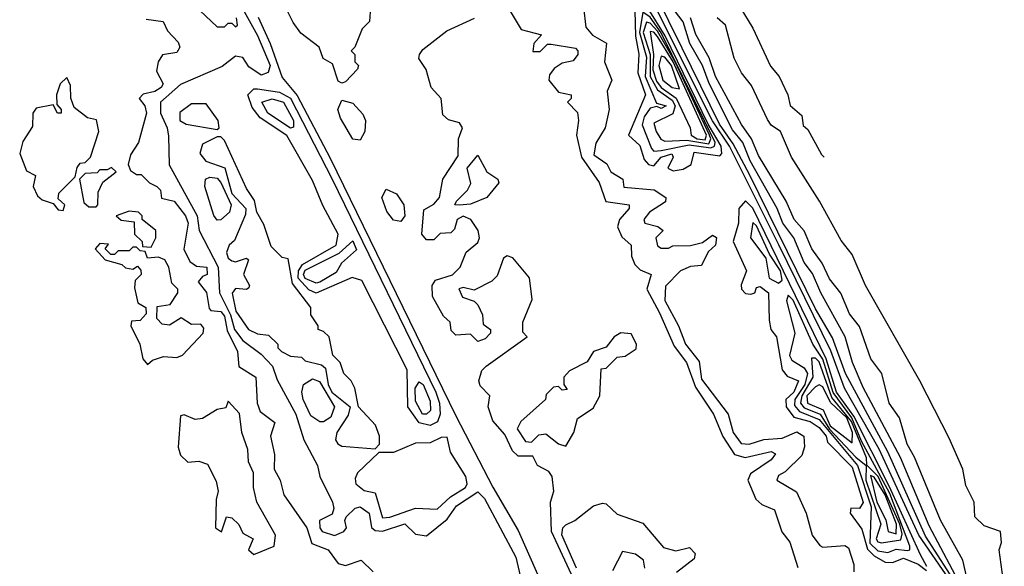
# Model space of a CAD drawing. Extents: x 2889633 to 3052318, y 540750 to 918690.
# Tile 510 of 656: x 3005317 to 3008000, y 803380 to 804870. Entities that reach past the tile are written whole.
import ezdxf

# ---------------------------------------------------------------- set-up
doc = ezdxf.new("R2010")
doc.units = 0

msp = doc.modelspace()

# ---------------------------------------------------------------- linework, layer by layer
at = {"layer": '0CON02XD'}
for points in [[(3007850, 803345), (3007766.8, 803465), (3007658.9, 803698.9), (3007564.6, 803865), (3007527.5, 803967.5), (3007385.7, 804255.7), (3007251.4, 804525), (3007205, 804593.6), (3006885, 805232.2), (3006768.5, 805478.5), (3006655, 805695.8), (3006624.6, 805745), (3006562.2, 805902.2), (3006473, 806093), (3006353.8, 806313.8), (3006290.8, 806415), (3006109.2, 806829.2), (3006015, 806992.5), (3005924.7, 807174.7), (3005892, 807262), (3005839.1, 807349.1), (3005804, 807394)], [(3007860.3, 803345), (3007785, 803462), (3007682.2, 803692.2), (3007566.9, 803905), (3007532.2, 804002.2), (3007485, 804081.2), (3007306.3, 804446.3), (3007261.5, 804531.5), (3007223.8, 804585), (3007122.2, 804792.2), (3006865, 805313.8)], [(3007890.7, 803310.7), (3007795, 803490), (3007716.7, 803676.7), (3007615, 803867.5), (3007586.2, 803935), (3007566.7, 804005), (3007500, 804125), (3007477.7, 804177.7), (3007455, 804207.5), (3007426.2, 804275), (3007396, 804315), (3007381.2, 804355), (3007307.1, 804485), (3007287.5, 804535), (3007259.7, 804569.7), (3007195.5, 804695.5), (3007177.5, 804745), (3007142.9, 804805), (3007125, 804863.3), (3007101.4, 804895), (3007055, 805006.7), (3007028.6, 805045), (3007012.5, 805095), (3006944.5, 805224.5)], [(3006272.5, 804905), (3006270, 804865), (3006250, 804845), (3006230, 804795), (3006220, 804785), (3006230, 804775), (3006230, 804755), (3006240, 804745), (3006237.5, 804735), (3006205, 804700), (3006195, 804696.7), (3006185, 804702.5), (3006169.3, 804749.3), (3006143.6, 804763.6), (3006132.5, 804795), (3006082.9, 804832.9), (3006061.7, 804861.7), (3005991.4, 805005)], [(3005915, 804916), (3005965, 804826.7), (3005999.4, 804745), (3005994.2, 804725.8), (3005975, 804718.8), (3005941.4, 804741.4), (3005925, 804766.7), (3005905, 804770), (3005868.3, 804741.7), (3005755, 804693.1), (3005700, 804645), (3005700, 804615), (3005718.6, 804575), (3005722.4, 804552.4), (3005723.7, 804473.7), (3005800, 804335), (3005805.8, 804295), (3005857.8, 804195), (3005861.4, 804125), (3005891.2, 804065), (3005902.5, 804025), (3005925, 803995.8), (3005975, 803958), (3006005.5, 803925.5), (3006018.3, 803888.3), (3006069.2, 803795), (3006091.4, 803725), (3006128.6, 803655), (3006134.2, 803625), (3006169.4, 803555), (3006172.7, 803537.3), (3006168, 803522), (3006133.3, 803505), (3006134.2, 803485), (3006141.2, 803475), (3006175, 803463.8), (3006200, 803475), (3006207.5, 803485), (3006202.5, 803505), (3006206.2, 803515), (3006231.2, 803538.8), (3006245, 803542), (3006269.2, 803525), (3006275.8, 803485.8), (3006285, 803478), (3006305, 803475.6), (3006366, 803496), (3006395, 803467.5), (3006425, 803463.3), (3006481.7, 803508.3), (3006506.7, 803545), (3006565, 803582.5), (3006583.3, 803565), (3006669.2, 803405), (3006690, 803315)], [(3005808, 804895), (3005855, 804850), (3005875, 804850), (3005885, 804860), (3005895, 804860), (3005905, 804850), (3005910, 804855), (3005907.5, 804875)], [(3006653, 804893), (3006683.1, 804843.1), (3006738.3, 804828.3), (3006717.5, 804805), (3006715, 804783.3), (3006735, 804783.3), (3006755, 804802.5), (3006765, 804803.3), (3006831.7, 804791.7), (3006837.5, 804785), (3006837.5, 804775), (3006825, 804757.5), (3006795, 804751.2), (3006773, 804737), (3006760.5, 804719.5), (3006758.8, 804705), (3006785, 804672.5), (3006820, 804665), (3006820, 804655), (3006810, 804645), (3006837, 804617), (3006840, 804595), (3006833.8, 804555), (3006847.5, 804495), (3006895.7, 804425.7), (3006914.2, 804374.2), (3006977.5, 804365), (3006977.5, 804355), (3006951.2, 804325), (3006946.2, 804305), (3006957.7, 804277.7), (3006983.3, 804255), (3006983.8, 804225), (3006992.7, 804202.7), (3007007.7, 804187.7), (3007037.5, 804175), (3007026.2, 804135), (3007060.6, 804070.6)], [(3006853.6, 804903.6), (3006859.3, 804849.3), (3006877.7, 804827.7), (3006915.9, 804805.9), (3006910, 804755), (3006930, 804705), (3006917.5, 804675), (3006923.3, 804625), (3006912.5, 804575), (3006887, 804533), (3006881.4, 804501.4), (3006916.4, 804476.4), (3006927.5, 804455), (3006960, 804435), (3006963, 804413), (3007045.5, 804405.5), (3007077.5, 804385), (3007076.4, 804373.6), (3007033.3, 804345), (3007017.5, 804325), (3007020, 804315), (3007055.9, 804305.9), (3007070, 804295), (3007050, 804275), (3007055, 804253.3), (3007065, 804246.7), (3007085, 804246.7), (3007097, 804253), (3007145, 804254), (3007177.5, 804262.5), (3007205, 804282.5), (3007215.9, 804275.9), (3007213.3, 804255), (3007192.7, 804237.3), (3007175, 804200), (3007145, 804196.7), (3007117.5, 804185), (3007076.4, 804143.6), (3007074.6, 804104.6), (3007112, 804035)], [(3006993.3, 804895), (3006995.3, 804825), (3007004.2, 804775.8), (3007001.1, 804725), (3007022.2, 804665), (3006976, 804555), (3007006.9, 804526.9), (3007018.9, 804488.9), (3007030, 804475), (3007045, 804471.2), (3007064.7, 804495.3), (3007093.8, 804503.8), (3007098, 804495), (3007083.3, 804465), (3007097.7, 804457.7)], [(3007097.7, 804457.7), (3007125, 804462.5), (3007146.7, 804475), (3007155, 804508.8), (3007225, 804498.8), (3007230, 804505), (3007228, 804525), (3007193.2, 804585), (3007076, 804826), (3007029.7, 804899.7)], [(3007278.8, 804905), (3007315, 804846.7), (3007363.2, 804743.2), (3007386, 804715), (3007410, 804665), (3007416.2, 804636.2), (3007448.3, 804608.3), (3007451.7, 804581.7), (3007465, 804570), (3007502, 804502), (3007508.9, 804494.8)], [(3005661.2, 804871.2), (3005707.5, 804865), (3005719.3, 804839.3), (3005748.3, 804808.3), (3005753.3, 804795), (3005745, 804780), (3005706, 804774), (3005693.8, 804755), (3005689.3, 804729.3), (3005707.5, 804695), (3005702.5, 804685), (3005685, 804673.8), (3005653.3, 804666.7), (3005642.5, 804655), (3005657.5, 804635), (3005662.5, 804615), (3005640, 804535), (3005618.3, 804501.7), (3005612.5, 804475), (3005618.3, 804458.3), (3005635, 804447.5), (3005647.5, 804447.5), (3005670, 804425), (3005690, 804415), (3005700, 804405), (3005703.3, 804383.3), (3005737.5, 804375), (3005768.8, 804335), (3005775.8, 804315), (3005764, 804244), (3005780.7, 804210.7), (3005798.3, 804198.3), (3005826.7, 804195), (3005827.5, 804175), (3005815, 804170), (3005803.3, 804155), (3005825.9, 804125.9), (3005833, 804083), (3005837.5, 804077.5), (3005865, 804074.2), (3005875, 804062), (3005882.4, 804022.4), (3005910, 803965), (3005914.3, 803924.3), (3005960, 803895), (3005963.8, 803825), (3005972.3, 803802.3), (3006011.7, 803771.7), (3006000, 803735), (3006011.2, 803685), (3006010, 803645), (3006026.7, 803615), (3006036.7, 803575), (3006098.8, 803485), (3006112.5, 803442.5), (3006157.5, 803425), (3006185, 803387.5), (3006205, 803382.5), (3006247, 803397), (3006280, 803365)], [(3005966.5, 804876.5), (3005999.2, 804805), (3006032.3, 804712.3), (3006072.8, 804662.8), (3006162.5, 804492.5), (3006505, 803790), (3006606, 803596), (3006675, 803477.5), (3006756.2, 803295)], [(3006886.7, 803215), (3006765.6, 803475), (3006763.3, 803555), (3006772.5, 803585), (3006767.5, 803625), (3006758.3, 803638.3), (3006727.5, 803655), (3006715, 803680), (3006675, 803680), (3006660, 803695), (3006638.8, 803738.8), (3006606.4, 803776.4), (3006593.3, 803815), (3006597.5, 803845), (3006571.7, 803871.7), (3006567.5, 803885), (3006576.4, 803913.6), (3006587.5, 803925), (3006700, 804005), (3006688.3, 804018.3), (3006687.5, 804045), (3006713, 804107), (3006705.8, 804165.8), (3006660.3, 804220.3), (3006645, 804226), (3006635, 804220), (3006618.3, 804171.7), (3006603.2, 804156.8), (3006555, 804132.5), (3006525, 804140), (3006513.6, 804136.4), (3006523.6, 804113.6), (3006555, 804102.5), (3006565, 804092.5), (3006577.5, 804065), (3006580, 804040), (3006600, 804025), (3006600, 804015), (3006585, 804000), (3006565, 803992.5), (3006545, 804012.5), (3006505, 804010), (3006493, 804023), (3006490, 804045), (3006471.7, 804061.7), (3006442, 804115), (3006441.2, 804145), (3006450, 804160), (3006496, 804174), (3006516.7, 804195), (3006533.8, 804236.2), (3006565, 804262.5), (3006570, 804275), (3006566.2, 804295), (3006546.2, 804325), (3006525, 804333.8), (3006508.8, 804325), (3006501.7, 804298.3), (3006491.7, 804288.3), (3006463, 804287), (3006445, 804270), (3006425, 804270), (3006412.5, 804285), (3006418.3, 804351.7), (3006445, 804366.7), (3006461.2, 804385), (3006470, 804435), (3006511.7, 804498.3), (3006512.5, 804545), (3006523.8, 804575), (3006515, 804588.8), (3006485, 804597.1), (3006470, 804610), (3006465.7, 804655), (3006438, 804685), (3006424, 804734), (3006404.2, 804764.2), (3006406, 804775), (3006415, 804788), (3006480.9, 804839.1), (3006556.1, 804873.9)], [(3007045, 804511.2), (3007065, 804512.9), (3007141.5, 804528.5), (3007199.9, 804520.1), (3007210, 804525), (3007211.8, 804535), (3007065, 804834.1), (3007035, 804876.2), (3007015, 804890), (3007005.8, 804835), (3007025, 804767.5), (3007021.3, 804715), (3007052.5, 804642.5), (3007078.8, 804635), (3007065, 804627.5), (3007053, 804633), (3007035, 804628.8), (3007018.9, 804605), (3007013.5, 804583.5), (3007038.6, 804518.6), (3007045, 804511.2)], [(3007899.2, 803345), (3007886.8, 803396.8), (3007825.7, 803505.7), (3007755, 803677.5), (3007735, 803712.5), (3007714, 803785), (3007686, 803825), (3007665.8, 803905), (3007636, 803945), (3007605, 804033.3), (3007577.9, 804067.9), (3007554.5, 804124.5), (3007523.4, 804163.4), (3007503.6, 804206.4), (3007475.8, 804245), (3007455, 804293.8), (3007427.5, 804325), (3007405.5, 804375.5), (3007329.7, 804499.7), (3007310.6, 804545), (3007283.6, 804583.6), (3007213.1, 804715), (3007195.4, 804765.4), (3007159.3, 804829.3), (3007144.4, 804875)], [(3008000, 803325), (3007986.2, 803425), (3007992.5, 803445), (3007990, 803475), (3007945, 803490), (3007920, 803515), (3007917.5, 803555), (3007895, 803600), (3007886.7, 803645), (3007849.5, 803729.5), (3007770, 803885), (3007622, 804145), (3007585, 804230), (3007555, 804267.5), (3007496.7, 804375), (3007420, 804495), (3007390, 804565), (3007365, 804582.5), (3007355, 804597.5), (3007310.7, 804690.7), (3007283.8, 804725), (3007263.8, 804765), (3007240, 804855), (3007217.5, 804875)], [(3007195, 804531.6), (3007200.5, 804545), (3007197, 804555), (3007102.9, 804755), (3007055, 804838.4), (3007035, 804860), (3007025, 804862.5), (3007016.1, 804835), (3007035.2, 804775), (3007034.7, 804715), (3007055, 804678.5), (3007095, 804650.5), (3007103.1, 804635), (3007096.8, 804613.2), (3007045, 804587.5), (3007051.2, 804565), (3007064.3, 804544.3), (3007075, 804538.8), (3007135, 804541.3), (3007195, 804531.6)], [(3007185, 804541.8), (3007188.1, 804555), (3007098, 804755), (3007055, 804823.5), (3007045, 804835.5), (3007035, 804837.5), (3007043.9, 804775), (3007042.5, 804732.5), (3007052, 804702), (3007065.2, 804685.2), (3007105.5, 804655.5), (3007144, 804575), (3007146.9, 804555), (3007162.9, 804545), (3007185, 804541.8)], [(3007115, 804681.2), (3007092.7, 804745), (3007075, 804767.4), (3007065, 804770), (3007058.4, 804745), (3007069.1, 804705), (3007095, 804684.8), (3007115, 804681.2)], [(3005435, 804350), (3005440, 804365), (3005421.7, 804381.7), (3005423, 804397), (3005468.3, 804441.7), (3005473, 804467), (3005481.7, 804478.3), (3005495, 804480), (3005510, 804495), (3005532.5, 804565), (3005526.4, 804596.4), (3005501.7, 804601.7), (3005465, 804630), (3005456, 804656), (3005455, 804690), (3005445, 804712.5), (3005426.7, 804695), (3005416.7, 804665), (3005418.3, 804638.3), (3005430, 804625), (3005430, 804615), (3005420, 804615), (3005407.5, 804637.5), (3005361.2, 804628.8), (3005352.5, 804615), (3005351.7, 804578.3), (3005325, 804537.5), (3005316.7, 804505), (3005335, 804457.5), (3005360, 804445), (3005353.8, 804415), (3005365, 804390), (3005378.3, 804378.3), (3005408.3, 804368.3), (3005421.7, 804351.7), (3005435, 804350)], [(3006435, 803763.8), (3006405, 803771.2), (3006374.3, 803814.3), (3006372.9, 803915), (3006248.8, 804158.8), (3006222.8, 804167.2), (3006125, 804124.4), (3006105, 804133.1), (3006075.4, 804165), (3006076.2, 804185), (3006087.7, 804202.3), (3006179.4, 804255), (3006184.4, 804285), (3006142.8, 804362.8), (3006115, 804431.2), (3006045, 804554), (3005972.1, 804602.1), (3005950.3, 804630.3), (3005938.8, 804665), (3005955, 804681.2), (3005965, 804681.2), (3006025, 804672.5), (3006055, 804655.6), (3006168.2, 804435), (3006451.1, 803855), (3006461.1, 803825), (3006462.9, 803795), (3006455, 803773.3), (3006435, 803763.8)], [(3006055, 804574), (3005992.5, 804615), (3005976.2, 804645), (3006005, 804654.3), (3006036, 804645), (3006062.5, 804595), (3006063, 804577), (3006055, 804574)], [(3005855, 804570), (3005860, 804575), (3005857.5, 804595), (3005825, 804640), (3005785, 804640), (3005753, 804617), (3005753.3, 804595), (3005770, 804585), (3005855, 804570)], [(3006245, 804541.2), (3006224.3, 804544.3), (3006190.9, 804600.9), (3006184, 804625), (3006195, 804650), (3006225, 804642), (3006252, 804612), (3006258.8, 804595), (3006257.5, 804565), (3006245, 804541.2)], [(3006285, 803700), (3006297.5, 803712.5), (3006297.5, 803735), (3006286.7, 803765), (3006240, 803815), (3006230, 803865), (3006220, 803885), (3006200, 803905), (3006190, 803935), (3006170, 803955), (3006160, 804005), (3006145, 804020), (3006130, 804025), (3006130, 804035), (3006110, 804065), (3006110, 804085), (3006060.5, 804150.5), (3006048.3, 804218.3), (3006031.7, 804221.7), (3006001.7, 804251.7), (3005981.7, 804311.7), (3005962.5, 804345), (3005957, 804377), (3005935, 804410), (3005875, 804540), (3005865, 804550), (3005855, 804550), (3005815, 804530), (3005807.5, 804505), (3005823.9, 804483.9), (3005876, 804466), (3005895, 804396.2), (3005933.3, 804355), (3005931.7, 804338.3), (3005901.7, 804268.3), (3005887.5, 804255), (3005880, 804235), (3005885, 804220), (3005895, 804212.5), (3005905, 804210), (3005935, 804220), (3005940, 804215), (3005926.7, 804175), (3005943.3, 804145), (3005940.7, 804139.3), (3005935, 804134.2), (3005905, 804136.7), (3005896, 804124), (3005905.6, 804075), (3005940, 804025), (3005965, 804013.3), (3005995, 804010), (3006020, 803985), (3006020, 803975), (3006030, 803965), (3006055, 803952.5), (3006085, 803950), (3006095, 803940), (3006138.8, 803928.8), (3006150, 803920), (3006157.5, 803875), (3006167.1, 803855), (3006217.5, 803815), (3006211.7, 803791.7), (3006181.2, 803745), (3006177.5, 803725), (3006183.6, 803713.6), (3006195, 803707.5), (3006285, 803700)], [(3006515, 804363.8), (3006502.5, 804365), (3006507.5, 804375), (3006537.5, 804405), (3006546.4, 804423.6), (3006536.2, 804465), (3006565, 804500), (3006590, 804455), (3006620, 804435), (3006622.5, 804425), (3006590, 804385), (3006545, 804366.7), (3006515, 804363.8)], [(3005525, 804360), (3005530, 804365), (3005530.7, 804399.3), (3005543, 804427), (3005580, 804455), (3005567, 804467), (3005555, 804460), (3005535, 804460), (3005527.5, 804452.5), (3005495, 804450), (3005480, 804435), (3005491.7, 804371.7), (3005505, 804360), (3005525, 804360)], [(3005855, 804323.3), (3005846, 804336), (3005821.4, 804415), (3005823.3, 804435), (3005835, 804440), (3005855, 804438), (3005865, 804426.2), (3005892.9, 804365), (3005888.8, 804345), (3005865, 804323.8), (3005855, 804323.3)], [(3006355, 804320), (3006335, 804323.3), (3006316.9, 804346.9), (3006304, 804385), (3006315, 804407.5), (3006343.8, 804395), (3006363.8, 804365), (3006366.7, 804335), (3006355, 804320)], [(3007789.3, 803379.3), (3007771.3, 803411.3), (3007686.9, 803596.9), (3007589.5, 803789.5), (3007542.8, 803855), (3007514.3, 803945), (3007315, 804355.7), (3007295, 804376.2), (3007276.2, 804355), (3007275.8, 804315), (3007261.1, 804265), (3007297.5, 804185), (3007283, 804147), (3007284, 804135), (3007295, 804123.8), (3007308.8, 804121.2), (3007320, 804125), (3007325, 804140), (3007335, 804142.5), (3007357.5, 804125), (3007359.3, 804050.7), (3007363.3, 804025), (3007378.8, 804005), (3007394.3, 803915), (3007408.3, 803898.3), (3007438.8, 803885), (3007426.4, 803855), (3007404.3, 803835), (3007405.6, 803815), (3007426.3, 803786.3), (3007471.2, 803775), (3007495, 803758.5), (3007514.4, 803735), (3007518.3, 803718.3), (3007585, 803650), (3007615.7, 803554.3), (3007605, 803537.5), (3007581.7, 803538.3), (3007580, 803525), (3007611.3, 803481.3), (3007627.1, 803427.1), (3007645, 803408.5), (3007675, 803391.5), (3007695, 803390.5), (3007725, 803401.9), (3007765.6, 803385.6), (3007788.3, 803368.3)], [(3005675, 804250), (3005687.5, 804275), (3005687.5, 804295), (3005650, 804325), (3005650, 804335), (3005640, 804345), (3005615, 804347.5), (3005580, 804335), (3005593, 804323), (3005628.3, 804318.3), (3005630, 804285), (3005650, 804265), (3005651.7, 804251.7), (3005675, 804250)], [(3007385, 804151.4), (3007395, 804160), (3007390, 804185), (3007360.3, 804230.3), (3007325, 804308), (3007315, 804316.7), (3007308, 804275), (3007349.7, 804219.7), (3007359.4, 804165), (3007385, 804151.4)], [(3005665, 803930), (3005678.3, 803941.7), (3005708.3, 803951.7), (3005745, 803948.8), (3005760, 803955), (3005816.7, 804015), (3005818.8, 804028.8), (3005810, 804040), (3005785, 804038.8), (3005756.7, 804056.7), (3005725, 804037.5), (3005705, 804040), (3005690, 804055), (3005691.7, 804088.3), (3005727, 804093), (3005747.5, 804125), (3005747.5, 804135), (3005731.2, 804151.2), (3005723.3, 804195), (3005712.5, 804215), (3005695, 804222.5), (3005665, 804220), (3005658.3, 804238.3), (3005645, 804240), (3005635, 804250), (3005625, 804250), (3005615, 804240), (3005585, 804240), (3005575, 804230), (3005565, 804230), (3005550, 804245), (3005558.3, 804258.3), (3005535, 804260), (3005522.5, 804245), (3005550, 804215), (3005595, 804202.5), (3005605, 804193.3), (3005625, 804190), (3005637.5, 804197.5), (3005647, 804187), (3005647.5, 804175), (3005631.2, 804158.8), (3005629.3, 804139.3), (3005638.3, 804098.3), (3005660, 804085), (3005661.7, 804068.3), (3005645, 804050), (3005621.7, 804048.3), (3005620, 804035), (3005643.8, 803985), (3005652.5, 803945), (3005665, 803930)], [(3006125, 804151.2), (3006095, 804164.4), (3006090.5, 804175), (3006095, 804186.9), (3006187.1, 804232.9), (3006225, 804266.7), (3006235, 804242.5), (3006194.1, 804205.9), (3006179.5, 804180.5), (3006135, 804154), (3006125, 804151.2)], [(3007682.5, 803417.5), (3007705, 803426.7), (3007735, 803422.9), (3007742.5, 803425), (3007742.5, 803435), (3007688.1, 803578.1), (3007611.1, 803721.1), (3007584.9, 803784.9), (3007533.6, 803853.6), (3007505, 803944.4), (3007478, 803985), (3007425, 804105.7), (3007411.2, 804118.8), (3007406.4, 804103.6), (3007429.4, 804015), (3007414.4, 803954.4), (3007421.4, 803941.4), (3007455, 803920.8), (3007463.3, 803905), (3007456.6, 803875), (3007428.8, 803835), (3007428.6, 803818.6), (3007441.5, 803801.5), (3007495, 803780), (3007600, 803655), (3007637.5, 803542.5), (3007633.3, 803443.3), (3007655, 803421.8), (3007682.5, 803417.5)], [(3007060.6, 804070.6), (3007100.3, 803980.3), (3007134, 803935), (3007158.1, 803868.1), (3007207.5, 803795), (3007233.3, 803733.3), (3007264.4, 803684.4), (3007293.9, 803676.1), (3007365, 803692.5), (3007376.7, 803686.7), (3007365, 803670), (3007308.3, 803631.7), (3007301.2, 803615), (3007323.2, 803563.2), (3007338.8, 803548.8), (3007373.6, 803533.6), (3007394.1, 803474.1), (3007415.9, 803445.9), (3007437, 803377)], [(3007112, 804035), (3007130.8, 803985), (3007168, 803938), (3007175, 803890), (3007247.5, 803795), (3007261.2, 803745), (3007283.3, 803715), (3007305, 803712.5), (3007345, 803725.7), (3007395, 803729.2), (3007435, 803746.9), (3007453.8, 803735), (3007455.6, 803705.6), (3007448.3, 803681.7), (3007403, 803637), (3007385, 803627.5), (3007380, 803615), (3007433.3, 803583.3), (3007460, 803525), (3007476.7, 803465), (3007497, 803437), (3007505, 803432.5), (3007565, 803436.7), (3007575, 803430), (3007590, 803385), (3007590, 803365)], [(3006805, 803707.5), (3006826.7, 803745), (3006837, 803783), (3006879.3, 803810.7), (3006897.5, 803845), (3006901.7, 803918.3), (3006915, 803920), (3006945, 803950), (3006967, 803953), (3006997, 803973), (3006997.5, 803985), (3006983.3, 804013.3), (3006955, 804016.2), (3006936.7, 804005), (3006915, 803977.5), (3006880, 803965), (3006863, 803937), (3006815, 803912.5), (3006800, 803895), (3006800, 803875), (3006808.3, 803861.7), (3006795, 803860), (3006785, 803870), (3006771.7, 803868.3), (3006751.7, 803848.3), (3006750, 803835), (3006682.5, 803775), (3006672.5, 803755), (3006695, 803720), (3006711.7, 803718.3), (3006731.7, 803738.3), (3006750.7, 803740.7), (3006785, 803713.3), (3006805, 803707.5)], [(3007665, 803444.2), (3007717.8, 803452.2), (3007721.2, 803468.8), (3007715.1, 803495.1), (3007656, 803625), (3007625.6, 803655.6), (3007624.1, 803675.9), (3007583.4, 803775), (3007530.4, 803840.4), (3007495, 803937.1), (3007485, 803947.5), (3007475, 803947.5), (3007478.5, 803895), (3007447.8, 803845), (3007444.6, 803825), (3007455, 803811.5), (3007498.2, 803795), (3007523.6, 803753.6), (3007595, 803677.1), (3007623.3, 803655), (3007622.2, 803615), (3007663.1, 803495), (3007650.8, 803455), (3007655, 803446.7), (3007665, 803444.2)], [(3006145, 803773.3), (3006135, 803773.8), (3006110.3, 803790.3), (3006089.4, 803835), (3006085.6, 803855), (3006090, 803875), (3006115, 803890.8), (3006133.4, 803883.4), (3006174.2, 803815), (3006165, 803786.7), (3006145, 803773.3)], [(3006425, 803794.2), (3006414.2, 803795), (3006395, 803830), (3006394.4, 803865), (3006405, 803882.5), (3006416, 803875), (3006435, 803830), (3006435.8, 803805), (3006425, 803794.2)], [(3007585, 803716.2), (3007586.3, 803745), (3007570.4, 803785), (3007526.1, 803826.1), (3007505, 803869.2), (3007495, 803874.2), (3007485, 803869.4), (3007461.5, 803845), (3007463.3, 803825), (3007506, 803806), (3007525, 803763.1), (3007585, 803716.2)], [(3005955, 803412.5), (3006010, 803435), (3006014, 803465), (3005963.3, 803555), (3005953.8, 803595), (3005953.8, 803635), (3005940, 803665), (3005938.3, 803698.3), (3005922.5, 803745), (3005916.1, 803796.1), (3005885, 803830), (3005878.3, 803811.7), (3005855, 803807.5), (3005815, 803782.5), (3005795, 803780), (3005765, 803792.5), (3005755, 803790), (3005748.8, 803705), (3005755, 803683.3), (3005775, 803663.8), (3005805, 803666.7), (3005828.3, 803658.3), (3005852.3, 803612.3), (3005857.5, 803585), (3005851.7, 803561.7), (3005850, 803485), (3005866.4, 803473.6), (3005880, 803515), (3005895, 803512.5), (3005913.6, 803493.6), (3005925, 803470), (3005952.5, 803455), (3005940, 803425), (3005955, 803412.5)], [(3006305, 803512.5), (3006325, 803514), (3006395, 803538.6), (3006454.4, 803535.6), (3006490.5, 803569.5), (3006531.2, 803595), (3006535.8, 803605), (3006532.5, 803625), (3006491.1, 803691.1), (3006481.7, 803731.7), (3006465, 803731.2), (3006435, 803716.2), (3006395, 803716), (3006335, 803690), (3006295, 803690), (3006237.5, 803635), (3006230.7, 803619.3), (3006232.5, 803605), (3006255, 803586.7), (3006285, 803580), (3006305, 803512.5)], [(3007705, 803468.6), (3007706.1, 803495), (3007675.2, 803575), (3007645, 803622.5), (3007635, 803627.1), (3007652.7, 803555), (3007677, 803507), (3007683.3, 803475), (3007705, 803468.6)], [(3006834.3, 803375), (3006794.1, 803465.9), (3006796.7, 803485), (3006805, 803493.3), (3006830, 803505), (3006880, 803545), (3006905, 803552.5), (3006915, 803550), (3006945, 803522.5), (3007015, 803497.5), (3007071.2, 803431.2), (3007105, 803422.5), (3007141.7, 803431.7), (3007157.5, 803415), (3007155, 803400), (3007107, 803363)], [(3007020, 803375), (3007017, 803397), (3006995, 803413.3), (3006959.3, 803420.7), (3006932.5, 803367.5)]]:
    msp.add_lwpolyline(points, dxfattribs=at)

doc.saveas('drawing.dxf')
